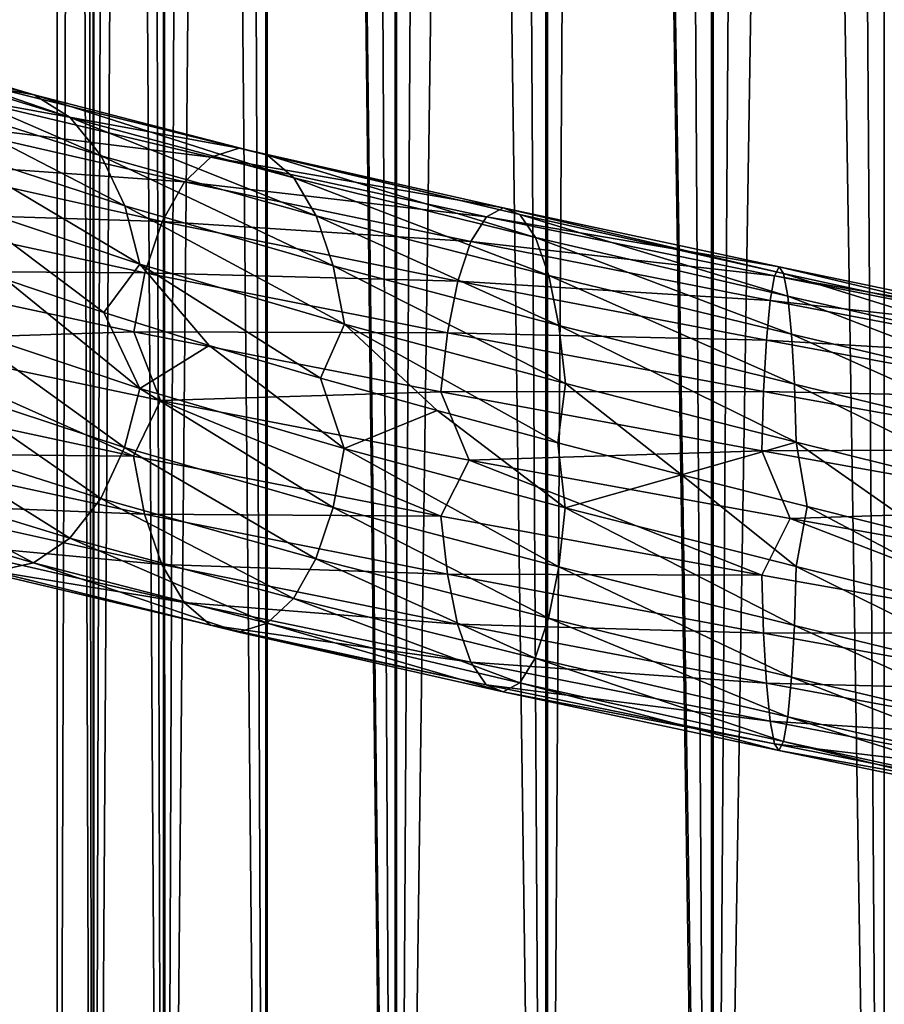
# Model space of a CAD drawing. Header units: metres. Extents: x -109 to 109, y -917 to 389.
# Tile 326 of 656: x -9 to 0, y -686 to -676. Entities that reach past the tile are written whole.
import ezdxf

# ---------------------------------------------------------------- set-up
doc = ezdxf.new("R2010")
doc.units = ezdxf.units.M
doc.layers.add('solid_24503124_XXX_01_SW0001', color=7, linetype='CONTINUOUS')
doc.layers.add('solid_24503124_XXX_01_SW0001_01', color=7, linetype='CONTINUOUS')

msp = doc.modelspace()

# ---------------------------------------------------------------- linework, layer by layer
at = {"layer": 'solid_24503124_XXX_01_SW0001'}
for points in [[(-8.453436, -701, -399.111511), (-8.453425, -437, -399.111481), (-8.453425, -437, -400.888519)], [(-8.453436, -701, -400.888489), (-8.453436, -701, -399.111511), (-8.453425, -437, -400.888519)], [(-8.083981, -701, -402.626648), (-8.453436, -701, -400.888489), (-8.453425, -437, -400.888519)], [(-8.453436, -701, -399.111511), (-8.083981, -701, -397.373352), (-8.453425, -437, -399.111481)], [(-8.083981, -701, -402.626648), (-8.453425, -437, -400.888519), (-8.083978, -437, -402.626648)], [(-8.083981, -701, -397.373352), (-8.083978, -437, -397.373352), (-8.453425, -437, -399.111481)], [(-8.083981, -701, -402.626648), (-8.083978, -437, -402.626648), (-7.361266, -437, -404.249908)], [(-7.361216, -701, -404.25), (-8.083981, -701, -402.626648), (-7.361266, -437, -404.249908)], [(-8.083981, -701, -397.373352), (-7.361216, -701, -395.75), (-8.083978, -437, -397.373352)], [(-7.361216, -701, -395.75), (-7.361266, -437, -395.750092), (-8.083978, -437, -397.373352)], [(-7.361216, -701, -404.25), (-7.361266, -437, -404.249908), (-6.316738, -437, -405.687592)], [(-6.316731, -701, -394.312378), (-6.316738, -437, -394.312408), (-7.361266, -437, -395.750092)], [(-7.361216, -701, -395.75), (-6.316731, -701, -394.312378), (-7.361266, -437, -395.750092)], [(-6.316731, -701, -405.687622), (-7.361216, -701, -404.25), (-6.316738, -437, -405.687592)], [(-4.996175, -701, -406.876648), (-6.316738, -437, -405.687592), (-4.996158, -437, -406.876648)], [(-4.996175, -701, -406.876648), (-6.316731, -701, -405.687622), (-6.316738, -437, -405.687592)], [(-4.996175, -701, -393.123352), (-4.996158, -437, -393.123352), (-6.316738, -437, -394.312408)], [(-6.316731, -701, -394.312378), (-4.996175, -701, -393.123352), (-6.316738, -437, -394.312408)], [(-4.996175, -701, -406.876648), (-4.996158, -437, -406.876648), (-3.457402, -437, -407.765076)], [(-3.457262, -701, -407.765137), (-4.996175, -701, -406.876648), (-3.457402, -437, -407.765076)], [(-4.996175, -701, -393.123352), (-3.457262, -701, -392.234863), (-4.996158, -437, -393.123352)], [(-3.457262, -701, -392.234863), (-3.457402, -437, -392.234924), (-4.996158, -437, -393.123352)], [(-3.457262, -701, -407.765137), (-3.457402, -437, -407.765076), (-1.767193, -437, -408.31427)], [(-1.767249, -701, -391.68576), (-1.767193, -437, -391.68573), (-3.457402, -437, -392.234924)], [(-3.457262, -701, -392.234863), (-1.767249, -701, -391.68576), (-3.457402, -437, -392.234924)], [(-1.767249, -701, -408.31424), (-3.457262, -701, -407.765137), (-1.767193, -437, -408.31427)], [(-1.767249, -701, -408.31424), (0, -437, -408.5), (0, -701, -408.5)], [(-1.767249, -701, -408.31424), (-1.767193, -437, -408.31427), (0, -437, -408.5)], [(-1.767249, -701, -391.68576), (0, -701, -391.5), (-1.767193, -437, -391.68573)], [(-1.767193, -437, -391.68573), (0, -701, -391.5), (0, -437, -391.5)], [(1.767249, -701, -391.68576), (1.767193, -437, -391.68573), (0, -437, -391.5)], [(0, -701, -391.5), (1.767249, -701, -391.68576), (0, -437, -391.5)], [(-8.453425, -589, 0.888516), (-8.454546, -701, -0.877868), (-8.452125, -701, 0.900884)], [(-8.453425, -589, -0.888516), (-8.086726, -701, -2.618177), (-8.454546, -701, -0.877868)], [(-8.453425, -589, 0.888516), (-8.453425, -589, -0.888516), (-8.454546, -701, -0.877868)], [(-8.083978, -589, 2.626658), (-8.453425, -589, 0.888516), (-8.452125, -701, 0.900884)], [(-8.453425, -589, -0.888516), (-8.083978, -589, -2.626658), (-8.086726, -701, -2.618177)], [(-8.083978, -589, 2.626658), (-8.452125, -701, 0.900884), (-8.079568, -701, 2.640186)], [(-8.083978, -589, -2.626658), (-7.364774, -701, -4.243832), (-8.086726, -701, -2.618177)], [(-7.361266, -589, 4.249895), (-8.083978, -589, 2.626658), (-8.079568, -701, 2.640186)], [(-8.083978, -589, -2.626658), (-7.361266, -589, -4.249895), (-7.364774, -701, -4.243832)], [(-7.361266, -589, 4.249895), (-8.079568, -701, 2.640186), (-7.353192, -701, 4.263868)], [(-7.361266, -589, -4.249895), (-6.320303, -701, -5.68364), (-7.364774, -701, -4.243832)], [(-6.316738, -589, 5.687599), (-7.361266, -589, 4.249895), (-7.353192, -701, 4.263868)], [(-7.361266, -589, -4.249895), (-6.316738, -589, -5.687599), (-6.320303, -701, -5.68364)], [(-6.316738, -589, 5.687599), (-7.353192, -701, 4.263868), (-6.304805, -701, 5.700828)], [(-6.316738, -589, -5.687599), (-4.999055, -701, -6.874551), (-6.320303, -701, -5.68364)], [(-6.316738, -589, 5.687599), (-6.304805, -701, 5.700828), (-4.980319, -701, 6.888136)], [(-4.996158, -589, 6.876657), (-6.316738, -589, 5.687599), (-4.980319, -701, 6.888136)], [(-6.316738, -589, -5.687599), (-4.996158, -589, -6.876657), (-4.999055, -701, -6.874551)], [(-4.996158, -589, -6.876657), (-3.458888, -701, -7.764412), (-4.999055, -701, -6.874551)], [(-3.457402, -589, 7.765069), (-4.996158, -589, 6.876657), (-4.980319, -701, 6.888136)], [(-4.996158, -589, -6.876657), (-3.457402, -589, -7.765069), (-3.458888, -701, -7.764412)], [(-3.457402, -589, 7.765069), (-4.980319, -701, 6.888136), (-3.437735, -701, 7.773801)], [(-3.457402, -589, -7.765069), (-1.767249, -701, -8.314255), (-3.458888, -701, -7.764412)], [(-3.457402, -589, 7.765069), (-3.437735, -701, 7.773801), (-1.744606, -701, 8.319036)], [(-1.767193, -589, 8.314267), (-3.457402, -589, 7.765069), (-1.744606, -701, 8.319036)], [(-3.457402, -589, -7.765069), (-1.767193, -589, -8.314267), (-1.767249, -701, -8.314255)], [(-1.767249, -701, -8.314255), (0, -589, -8.5), (0, -701, -8.5)], [(-1.767193, -589, -8.314267), (0, -589, -8.5), (-1.767249, -701, -8.314255)], [(-8.689412, -676.41394, -11.083746), (-9.088761, -676.342712, -11.676752), (-11.304179, -675.717712, -9.890271)], [(-10.807487, -675.790344, -9.376216), (-8.689412, -676.41394, -11.083746), (-11.304179, -675.717712, -9.890271)], [(-8.319139, -676.647522, -10.530993), (-8.689412, -676.41394, -11.083746), (-10.807487, -675.790344, -9.376216)], [(-10.346959, -676.025208, -8.896666), (-8.319139, -676.647522, -10.530993), (-10.807487, -675.790344, -9.376216)], [(-8.004414, -677.037231, -10.057825), (-8.319139, -676.647522, -10.530993), (-10.346959, -676.025208, -8.896666)], [(-9.955518, -676.416016, -8.485719), (-8.004414, -677.037231, -10.057825), (-10.346959, -676.025208, -8.896666)], [(-9.088761, -676.342712, -11.676752), (-6.593505, -676.960388, -13.0484), (-9.488256, -676.432983, -12.267153)], [(-6.303794, -677.03064, -12.39467), (-6.593505, -676.960388, -13.0484), (-9.088761, -676.342712, -11.676752)], [(-8.689412, -676.41394, -11.083746), (-6.303794, -677.03064, -12.39467), (-9.088761, -676.342712, -11.676752)], [(-7.762063, -677.549683, -9.689761), (-8.004414, -677.037231, -10.057825), (-9.955518, -676.416016, -8.485719)], [(-9.654093, -676.92926, -8.165567), (-7.762063, -677.549683, -9.689761), (-9.955518, -676.416016, -8.485719)], [(-9.488256, -676.432983, -12.267153), (-6.883321, -677.051758, -13.699547), (-9.858962, -676.684143, -12.812088)], [(-6.593505, -676.960388, -13.0484), (-6.883321, -677.051758, -13.699547), (-9.488256, -676.432983, -12.267153)], [(-6.035178, -677.263184, -11.785614), (-6.303794, -677.03064, -12.39467), (-8.689412, -676.41394, -11.083746)], [(-8.319139, -676.647522, -10.530993), (-6.035178, -677.263184, -11.785614), (-8.689412, -676.41394, -11.083746)], [(-9.858962, -676.684143, -12.812088), (-7.152253, -677.303894, -14.30085), (-10.174337, -677.088684, -13.272354)], [(-6.883321, -677.051758, -13.699547), (-7.152253, -677.303894, -14.30085), (-9.858962, -676.684143, -12.812088)], [(-5.806858, -677.6521, -11.26459), (-6.035178, -677.263184, -11.785614), (-8.319139, -676.647522, -10.530993)], [(-8.004414, -677.037231, -10.057825), (-5.806858, -677.6521, -11.26459), (-8.319139, -676.647522, -10.530993)], [(-7.606552, -678.144775, -9.448936), (-7.762063, -677.549683, -9.689761), (-9.654093, -676.92926, -8.165567)], [(-9.460676, -677.524902, -7.955486), (-7.606552, -678.144775, -9.448936), (-9.654093, -676.92926, -8.165567)], [(-6.593505, -676.960388, -13.0484), (-3.894739, -677.570129, -13.96228), (-6.883321, -677.051758, -13.699547)], [(-3.723609, -677.639648, -13.26794), (-3.894739, -677.570129, -13.96228), (-6.593505, -676.960388, -13.0484)], [(-6.303794, -677.03064, -12.39467), (-3.723609, -677.639648, -13.26794), (-6.593505, -676.960388, -13.0484)], [(-10.174337, -677.088684, -13.272354), (-7.381044, -677.70929, -14.809072), (-10.417483, -677.612671, -13.623506)], [(-7.152253, -677.303894, -14.30085), (-7.381044, -677.70929, -14.809072), (-10.174337, -677.088684, -13.272354)], [(-5.631042, -678.163879, -10.859675), (-5.806858, -677.6521, -11.26459), (-8.004414, -677.037231, -10.057825)], [(-7.762063, -677.549683, -9.689761), (-5.631042, -678.163879, -10.859675), (-8.004414, -677.037231, -10.057825)], [(-6.883321, -677.051758, -13.699547), (-4.065931, -677.662231, -14.654052), (-7.152253, -677.303894, -14.30085)], [(-3.894739, -677.570129, -13.96228), (-4.065931, -677.662231, -14.654052), (-6.883321, -677.051758, -13.699547)], [(-3.564939, -677.871582, -12.621231), (-3.723609, -677.639648, -13.26794), (-6.303794, -677.03064, -12.39467)], [(-6.035178, -677.263184, -11.785614), (-3.564939, -677.871582, -12.621231), (-6.303794, -677.03064, -12.39467)], [(-7.152253, -677.303894, -14.30085), (-4.224788, -677.914978, -15.293052), (-7.381044, -677.70929, -14.809072)], [(-4.065931, -677.662231, -14.654052), (-4.224788, -677.914978, -15.293052), (-7.152253, -677.303894, -14.30085)], [(-3.430072, -678.259888, -12.068202), (-3.564939, -677.871582, -12.621231), (-6.035178, -677.263184, -11.785614)], [(-5.806858, -677.6521, -11.26459), (-3.430072, -678.259888, -12.068202), (-6.035178, -677.263184, -11.785614)], [(-10.417483, -677.612671, -13.623506), (-7.557436, -678.233948, -15.197195), (-10.573933, -678.21521, -13.844818)], [(-7.381044, -677.70929, -14.809072), (-7.557436, -678.233948, -15.197195), (-10.417483, -677.612671, -13.623506)], [(-9.460676, -677.524902, -7.955486), (-8.978598, -678.303955, -8.257335), (-7.975266, -678.640808, -9.062419)], [(-9.460676, -677.524902, -7.955486), (-7.975266, -678.640808, -9.062419), (-7.606552, -678.144775, -9.448936)], [(-5.518226, -678.758545, -10.595203), (-5.631042, -678.163879, -10.859675), (-7.762063, -677.549683, -9.689761)], [(-7.606552, -678.144775, -9.448936), (-5.518226, -678.758545, -10.595203), (-7.762063, -677.549683, -9.689761)], [(-3.894739, -677.570129, -13.96228), (-1.076047, -678.171387, -14.389806), (-4.065931, -677.662231, -14.654052)], [(-1.028767, -678.24054, -13.676225), (-1.076047, -678.171387, -14.389806), (-3.894739, -677.570129, -13.96228)], [(-3.723609, -677.639648, -13.26794), (-1.028767, -678.24054, -13.676225), (-3.894739, -677.570129, -13.96228)], [(-7.381044, -677.70929, -14.809072), (-4.359933, -678.320984, -15.833344), (-7.557436, -678.233948, -15.197195)], [(-4.224788, -677.914978, -15.293052), (-4.359933, -678.320984, -15.833344), (-7.381044, -677.70929, -14.809072)], [(-3.326219, -678.77124, -11.638642), (-3.430072, -678.259888, -12.068202), (-5.806858, -677.6521, -11.26459)], [(-5.631042, -678.163879, -10.859675), (-3.326219, -678.77124, -11.638642), (-5.806858, -677.6521, -11.26459)], [(-4.065931, -677.662231, -14.654052), (-1.123345, -678.263794, -15.100823), (-4.224788, -677.914978, -15.293052)], [(-1.076047, -678.171387, -14.389806), (-1.123345, -678.263794, -15.100823), (-4.065931, -677.662231, -14.654052)], [(-0.984929, -678.472168, -13.011676), (-1.028767, -678.24054, -13.676225), (-3.723609, -677.639648, -13.26794)], [(-3.564939, -677.871582, -12.621231), (-0.984929, -678.472168, -13.011676), (-3.723609, -677.639648, -13.26794)], [(-4.224788, -677.914978, -15.293052), (-1.167234, -678.516907, -15.757685), (-4.359933, -678.320984, -15.833344)], [(-1.123345, -678.263794, -15.100823), (-1.167234, -678.516907, -15.757685), (-4.224788, -677.914978, -15.293052)], [(-0.947668, -678.860229, -12.443485), (-0.984929, -678.472168, -13.011676), (-3.564939, -677.871582, -12.621231)], [(-3.430072, -678.259888, -12.068202), (-0.947668, -678.860229, -12.443485), (-3.564939, -677.871582, -12.621231)], [(-10.573933, -678.21521, -13.844818), (-7.670933, -678.836914, -15.442296), (-10.325134, -678.923218, -14.115538)], [(-7.557436, -678.233948, -15.197195), (-7.670933, -678.836914, -15.442296), (-10.573933, -678.21521, -13.844818)], [(-7.606552, -678.144775, -9.448936), (-7.975266, -678.640808, -9.062419), (-6.899432, -678.976013, -9.768352)], [(-7.606552, -678.144775, -9.448936), (-6.899432, -678.976013, -9.768352), (-5.76055, -679.309265, -10.36812)], [(-7.606552, -678.144775, -9.448936), (-5.76055, -679.309265, -10.36812), (-5.518226, -678.758545, -10.595203)], [(-3.259579, -679.365662, -11.358356), (-3.326219, -678.77124, -11.638642), (-5.631042, -678.163879, -10.859675)], [(-5.518226, -678.758545, -10.595203), (-3.259579, -679.365662, -11.358356), (-5.631042, -678.163879, -10.859675)], [(-1.076047, -678.171387, -14.389806), (1.77596, -678.763916, -14.318036), (-1.123345, -678.263794, -15.100823)], [(1.697926, -678.83313, -13.607154), (1.77596, -678.763916, -14.318036), (-1.076047, -678.171387, -14.389806)], [(-1.028767, -678.24054, -13.676225), (1.697926, -678.83313, -13.607154), (-1.076047, -678.171387, -14.389806)], [(-9.462015, -678.795166, -7.934696), (-7.607629, -679.415039, -9.428358), (-8.978598, -678.303955, -8.257335)], [(-7.607629, -679.415039, -9.428358), (-7.975266, -678.640808, -9.062419), (-8.978598, -678.303955, -8.257335)], [(-7.557436, -678.233948, -15.197195), (-4.464127, -678.846008, -16.246193), (-7.670933, -678.836914, -15.442296)], [(-4.359933, -678.320984, -15.833344), (-4.464127, -678.846008, -16.246193), (-7.557436, -678.233948, -15.197195)], [(-4.359933, -678.320984, -15.833344), (-1.204572, -678.923096, -16.313171), (-4.464127, -678.846008, -16.246193)], [(-1.167234, -678.516907, -15.757685), (-1.204572, -678.923096, -16.313171), (-4.359933, -678.320984, -15.833344)], [(-0.918975, -679.371338, -12.002249), (-0.947668, -678.860229, -12.443485), (-3.430072, -678.259888, -12.068202)], [(-3.326219, -678.77124, -11.638642), (-0.918975, -679.371338, -12.002249), (-3.430072, -678.259888, -12.068202)], [(-1.123345, -678.263794, -15.100823), (1.854021, -678.856262, -15.026356), (-1.167234, -678.516907, -15.757685)], [(1.77596, -678.763916, -14.318036), (1.854021, -678.856262, -15.026356), (-1.123345, -678.263794, -15.100823)], [(1.625574, -679.064819, -12.945107), (1.697926, -678.83313, -13.607154), (-1.028767, -678.24054, -13.676225)], [(-0.984929, -678.472168, -13.011676), (1.625574, -679.064819, -12.945107), (-1.028767, -678.24054, -13.676225)], [(-1.167234, -678.516907, -15.757685), (1.926458, -679.109314, -15.680712), (-1.204572, -678.923096, -16.313171)], [(1.854021, -678.856262, -15.026356), (1.926458, -679.109314, -15.680712), (-1.167234, -678.516907, -15.757685)], [(1.564076, -679.452881, -12.379042), (1.625574, -679.064819, -12.945107), (-0.984929, -678.472168, -13.011676)], [(-0.947668, -678.860229, -12.443485), (1.564076, -679.452881, -12.379042), (-0.984929, -678.472168, -13.011676)], [(-7.607629, -679.415039, -9.428358), (-6.899432, -678.976013, -9.768352), (-7.975266, -678.640808, -9.062419)], [(-9.6566, -679.397217, -8.125078), (-7.764079, -680.017578, -9.64967), (-9.462015, -678.795166, -7.934696)], [(-7.764079, -680.017578, -9.64967), (-7.607629, -679.415039, -9.428358), (-9.462015, -678.795166, -7.934696)], [(-5.518226, -678.758545, -10.595203), (-5.76055, -679.309265, -10.36812), (-4.568909, -679.640625, -10.856222)], [(-5.518226, -678.758545, -10.595203), (-4.568909, -679.640625, -10.856222), (-3.33575, -679.96991, -11.22874)], [(-5.518226, -678.758545, -10.595203), (-3.33575, -679.96991, -11.22874), (-3.259579, -679.365662, -11.358356)], [(-0.900564, -679.965637, -11.71447), (-0.918975, -679.371338, -12.002249), (-3.326219, -678.77124, -11.638642)], [(-3.259579, -679.365662, -11.358356), (-0.900564, -679.965637, -11.71447), (-3.326219, -678.77124, -11.638642)], [(-10.325134, -678.923218, -14.115538), (-7.671714, -680.107178, -15.421883), (-10.575009, -679.485535, -13.824241)], [(-7.670933, -678.836914, -15.442296), (-7.397508, -679.539795, -15.656157), (-10.325134, -678.923218, -14.115538)], [(-10.325134, -678.923218, -14.115538), (-7.397508, -679.539795, -15.656157), (-7.671714, -680.107178, -15.421883)], [(-7.670933, -678.836914, -15.442296), (-4.531169, -679.44928, -16.507204), (-7.397508, -679.539795, -15.656157)], [(-4.464127, -678.846008, -16.246193), (-4.531169, -679.44928, -16.507204), (-7.670933, -678.836914, -15.442296)], [(-4.464127, -678.846008, -16.246193), (-1.233359, -679.448364, -16.737734), (-4.531169, -679.44928, -16.507204)], [(-1.204572, -678.923096, -16.313171), (-1.233359, -679.448364, -16.737734), (-4.464127, -678.846008, -16.246193)], [(-1.204572, -678.923096, -16.313171), (1.988083, -679.515503, -16.234068), (-1.233359, -679.448364, -16.737734)], [(1.926458, -679.109314, -15.680712), (1.988083, -679.515503, -16.234068), (-1.204572, -678.923096, -16.313171)], [(1.51672, -679.96405, -11.939443), (1.564076, -679.452881, -12.379042), (-0.947668, -678.860229, -12.443485)], [(-0.918975, -679.371338, -12.002249), (1.51672, -679.96405, -11.939443), (-0.947668, -678.860229, -12.443485)], [(-7.607629, -679.415039, -9.428358), (-5.519007, -680.028809, -10.574789), (-6.899432, -678.976013, -9.768352)], [(-5.519007, -680.028809, -10.574789), (-5.76055, -679.309265, -10.36812), (-6.899432, -678.976013, -9.768352)], [(-5.519007, -680.028809, -10.574789), (-4.568909, -679.640625, -10.856222), (-5.76055, -679.309265, -10.36812)], [(-9.959014, -679.920349, -8.42816), (-8.007224, -680.541565, -10.000821), (-9.6566, -679.397217, -8.125078)], [(-8.007224, -680.541565, -10.000821), (-7.764079, -680.017578, -9.64967), (-9.6566, -679.397217, -8.125078)], [(-7.764079, -680.017578, -9.64967), (-5.632505, -680.631775, -10.819891), (-7.607629, -679.415039, -9.428358)], [(-5.632505, -680.631775, -10.819891), (-5.519007, -680.028809, -10.574789), (-7.607629, -679.415039, -9.428358)], [(-3.259579, -679.365662, -11.358356), (-3.33575, -679.96991, -11.22874), (-2.072251, -680.297119, -11.481878)], [(-3.259579, -679.365662, -11.358356), (-2.072251, -680.297119, -11.481878), (-0.900564, -679.965637, -11.71447)], [(1.486333, -680.55835, -11.652716), (1.51672, -679.96405, -11.939443), (-0.918975, -679.371338, -12.002249)], [(-0.900564, -679.965637, -11.71447), (1.486333, -680.55835, -11.652716), (-0.918975, -679.371338, -12.002249)], [(-10.575009, -679.485535, -13.824241), (-7.671714, -680.107178, -15.421883), (-10.419499, -680.080627, -13.583415)], [(-4.531169, -679.44928, -16.507204), (-4.242941, -680.147461, -16.66531), (-7.397508, -679.539795, -15.656157)], [(-1.233359, -679.448364, -16.737734), (-1.251882, -680.051758, -17.006283), (-4.531169, -679.44928, -16.507204)], [(-4.531169, -679.44928, -16.507204), (-1.251882, -680.051758, -17.006283), (-4.242941, -680.147461, -16.66531)], [(-1.233359, -679.448364, -16.737734), (2.035594, -680.040771, -16.656988), (-1.251882, -680.051758, -17.006283)], [(1.988083, -679.515503, -16.234068), (2.035594, -680.040771, -16.656988), (-1.233359, -679.448364, -16.737734)], [(-7.397508, -679.539795, -15.656157), (-4.53163, -680.719543, -16.4869), (-7.671714, -680.107178, -15.421883)], [(-7.397508, -679.539795, -15.656157), (-4.242941, -680.147461, -16.66531), (-4.53163, -680.719543, -16.4869)], [(-5.519007, -680.028809, -10.574789), (-3.260041, -680.635925, -11.338052), (-4.568909, -679.640625, -10.856222)], [(-3.260041, -680.635925, -11.338052), (-3.33575, -679.96991, -11.22874), (-4.568909, -679.640625, -10.856222)], [(-10.351263, -680.323792, -8.826077), (-8.322599, -680.946106, -10.461088), (-9.959014, -679.920349, -8.42816)], [(-8.322599, -680.946106, -10.461088), (-8.007224, -680.541565, -10.000821), (-9.959014, -679.920349, -8.42816)], [(-8.007224, -680.541565, -10.000821), (-5.808897, -681.156433, -11.208014), (-7.764079, -680.017578, -9.64967)], [(-5.808897, -681.156433, -11.208014), (-5.632505, -680.631775, -10.819891), (-7.764079, -680.017578, -9.64967)], [(-5.632505, -680.631775, -10.819891), (-3.327083, -681.239197, -11.599063), (-5.519007, -680.028809, -10.574789)], [(-3.327083, -681.239197, -11.599063), (-3.260041, -680.635925, -11.338052), (-5.519007, -680.028809, -10.574789)], [(-3.260041, -680.635925, -11.338052), (-2.072251, -680.297119, -11.481878), (-3.33575, -679.96991, -11.22874)], [(-0.900564, -679.965637, -11.71447), (-2.072251, -680.297119, -11.481878), (-0.789729, -680.622253, -11.612811)], [(-10.419499, -680.080627, -13.583415), (-7.558898, -680.701843, -15.157411), (-10.177148, -680.593018, -13.21535)], [(-7.671714, -680.107178, -15.421883), (-7.558898, -680.701843, -15.157411), (-10.419499, -680.080627, -13.583415)], [(-7.671714, -680.107178, -15.421883), (-4.53163, -680.719543, -16.4869), (-7.558898, -680.701843, -15.157411)], [(-1.251882, -680.051758, -17.006283), (-0.961248, -680.744934, -17.110147), (-4.242941, -680.147461, -16.66531)], [(2.035594, -680.040771, -16.656988), (2.066165, -680.644104, -16.924479), (-1.251882, -680.051758, -17.006283)], [(-1.251882, -680.051758, -17.006283), (2.066165, -680.644104, -16.924479), (-0.961248, -680.744934, -17.110147)], [(-4.242941, -680.147461, -16.66531), (-1.252009, -681.322021, -16.986031), (-4.53163, -680.719543, -16.4869)], [(-4.242941, -680.147461, -16.66531), (-0.961248, -680.744934, -17.110147), (-1.252009, -681.322021, -16.986031)], [(-10.81233, -680.573669, -9.297723), (-8.693306, -681.197266, -11.006022), (-10.351263, -680.323792, -8.826077)], [(-8.693306, -681.197266, -11.006022), (-8.322599, -680.946106, -10.461088), (-10.351263, -680.323792, -8.826077)], [(-3.260041, -680.635925, -11.338052), (-0.900691, -681.235901, -11.694218), (-2.072251, -680.297119, -11.481878)], [(-0.900691, -681.235901, -11.694218), (-0.789729, -680.622253, -11.612811), (-2.072251, -680.297119, -11.481878)], [(-9.0928, -681.287598, -11.596423), (-8.693306, -681.197266, -11.006022), (-10.81233, -680.573669, -9.297723)], [(-10.177148, -680.593018, -13.21535), (-7.383083, -681.213623, -14.752496), (-9.862422, -680.982727, -12.742183)], [(-7.558898, -680.701843, -15.157411), (-7.383083, -681.213623, -14.752496), (-10.177148, -680.593018, -13.21535)], [(-8.322599, -680.946106, -10.461088), (-6.037688, -681.561829, -11.716235), (-8.007224, -680.541565, -10.000821)], [(-6.037688, -681.561829, -11.716235), (-5.808897, -681.156433, -11.208014), (-8.007224, -680.541565, -10.000821)], [(-5.808897, -681.156433, -11.208014), (-3.431276, -681.764221, -12.011911), (-5.632505, -680.631775, -10.819891)], [(-3.431276, -681.764221, -12.011911), (-3.327083, -681.239197, -11.599063), (-5.632505, -680.631775, -10.819891)], [(-0.900691, -681.235901, -11.694218), (1.486544, -681.828613, -11.632456), (-0.789729, -680.622253, -11.612811)], [(1.486544, -681.828613, -11.632456), (0.499974, -680.945129, -11.621043), (-0.789729, -680.622253, -11.612811)], [(-7.558898, -680.701843, -15.157411), (-4.46499, -681.313965, -16.206614), (-7.383083, -681.213623, -14.752496)], [(-4.53163, -680.719543, -16.4869), (-4.46499, -681.313965, -16.206614), (-7.558898, -680.701843, -15.157411)], [(-4.53163, -680.719543, -16.4869), (-1.252009, -681.322021, -16.986031), (-4.46499, -681.313965, -16.206614)], [(-3.327083, -681.239197, -11.599063), (-0.919214, -681.839294, -11.962767), (-3.260041, -680.635925, -11.338052)], [(-0.919214, -681.839294, -11.962767), (-0.900691, -681.235901, -11.694218), (-3.260041, -680.635925, -11.338052)], [(2.066165, -680.644104, -16.924479), (2.348738, -681.332153, -16.978895), (-0.961248, -680.744934, -17.110147)], [(-0.961248, -680.744934, -17.110147), (2.066375, -681.914368, -16.904221), (-1.252009, -681.322021, -16.986031)], [(-9.862422, -680.982727, -12.742183), (-7.154763, -681.602478, -14.231472), (-9.492149, -681.216309, -12.18943)], [(-7.383083, -681.213623, -14.752496), (-7.154763, -681.602478, -14.231472), (-9.862422, -680.982727, -12.742183)], [(-8.693306, -681.197266, -11.006022), (-6.30662, -681.813965, -12.317539), (-8.322599, -680.946106, -10.461088)], [(-6.30662, -681.813965, -12.317539), (-6.037688, -681.561829, -11.716235), (-8.322599, -680.946106, -10.461088)], [(-9.492149, -681.216309, -12.18943), (-6.886146, -681.835083, -13.622416), (-9.0928, -681.287598, -11.596423)], [(-7.154763, -681.602478, -14.231472), (-6.886146, -681.835083, -13.622416), (-9.492149, -681.216309, -12.18943)], [(-9.0928, -681.287598, -11.596423), (-6.596435, -681.905273, -12.968685), (-8.693306, -681.197266, -11.006022)], [(-6.596435, -681.905273, -12.968685), (-6.30662, -681.813965, -12.317539), (-8.693306, -681.197266, -11.006022)], [(-7.383083, -681.213623, -14.752496), (-4.361137, -681.825317, -15.777054), (-7.154763, -681.602478, -14.231472)], [(-4.46499, -681.313965, -16.206614), (-4.361137, -681.825317, -15.777054), (-7.383083, -681.213623, -14.752496)], [(-6.037688, -681.561829, -11.716235), (-3.566422, -682.170166, -12.552204), (-5.808897, -681.156433, -11.208014)], [(-3.566422, -682.170166, -12.552204), (-3.431276, -681.764221, -12.011911), (-5.808897, -681.156433, -11.208014)], [(-0.919214, -681.839294, -11.962767), (1.517114, -682.432007, -11.899947), (-0.900691, -681.235901, -11.694218)], [(1.517114, -682.432007, -11.899947), (1.486544, -681.828613, -11.632456), (-0.900691, -681.235901, -11.694218)], [(-6.886146, -681.835083, -13.622416), (-6.596435, -681.905273, -12.968685), (-9.0928, -681.287598, -11.596423)], [(-4.46499, -681.313965, -16.206614), (-1.233598, -681.916321, -16.698252), (-4.361137, -681.825317, -15.777054)], [(-1.252009, -681.322021, -16.986031), (-1.233598, -681.916321, -16.698252), (-4.46499, -681.313965, -16.206614)], [(-3.431276, -681.764221, -12.011911), (-0.948001, -682.364563, -12.38733), (-3.327083, -681.239197, -11.599063)], [(-0.948001, -682.364563, -12.38733), (-0.919214, -681.839294, -11.962767), (-3.327083, -681.239197, -11.599063)], [(-1.252009, -681.322021, -16.986031), (2.066375, -681.914368, -16.904221), (-1.233598, -681.916321, -16.698252)], [(-7.154763, -681.602478, -14.231472), (-4.22627, -682.213623, -15.224026), (-6.886146, -681.835083, -13.622416)], [(-4.361137, -681.825317, -15.777054), (-4.22627, -682.213623, -15.224026), (-7.154763, -681.602478, -14.231472)], [(-6.30662, -681.813965, -12.317539), (-3.725278, -682.422974, -13.191205), (-6.037688, -681.561829, -11.716235)], [(-3.725278, -682.422974, -13.191205), (-3.566422, -682.170166, -12.552204), (-6.037688, -681.561829, -11.716235)], [(-6.886146, -681.835083, -13.622416), (-4.0676, -682.445557, -14.577316), (-6.596435, -681.905273, -12.968685)], [(-4.22627, -682.213623, -15.224026), (-4.0676, -682.445557, -14.577316), (-6.886146, -681.835083, -13.622416)], [(-6.596435, -681.905273, -12.968685), (-3.89647, -682.515015, -13.882976), (-6.30662, -681.813965, -12.317539)], [(-3.89647, -682.515015, -13.882976), (-3.725278, -682.422974, -13.191205), (-6.30662, -681.813965, -12.317539)], [(-4.361137, -681.825317, -15.777054), (-1.204905, -682.427429, -16.257015), (-4.22627, -682.213623, -15.224026)], [(-1.233598, -681.916321, -16.698252), (-1.204905, -682.427429, -16.257015), (-4.361137, -681.825317, -15.777054)], [(-3.566422, -682.170166, -12.552204), (-0.985339, -682.770813, -12.942816), (-3.431276, -681.764221, -12.011911)], [(-0.985339, -682.770813, -12.942816), (-0.948001, -682.364563, -12.38733), (-3.431276, -681.764221, -12.011911)], [(-0.948001, -682.364563, -12.38733), (1.564625, -682.957214, -12.322867), (-0.919214, -681.839294, -11.962767)], [(1.564625, -682.957214, -12.322867), (1.517114, -682.432007, -11.899947), (-0.919214, -681.839294, -11.962767)], [(-4.0676, -682.445557, -14.577316), (-3.89647, -682.515015, -13.882976), (-6.596435, -681.905273, -12.968685)], [(2.066375, -681.914368, -16.904221), (2.035988, -682.508667, -16.617493), (-1.233598, -681.916321, -16.698252)], [(-1.233598, -681.916321, -16.698252), (2.035988, -682.508667, -16.617493), (-1.204905, -682.427429, -16.257015)], [(-4.22627, -682.213623, -15.224026), (-1.167644, -682.815491, -15.688825), (-4.0676, -682.445557, -14.577316)], [(-1.204905, -682.427429, -16.257015), (-1.167644, -682.815491, -15.688825), (-4.22627, -682.213623, -15.224026)], [(-3.725278, -682.422974, -13.191205), (-1.029228, -683.023865, -13.599677), (-3.566422, -682.170166, -12.552204)], [(-1.029228, -683.023865, -13.599677), (-0.985339, -682.770813, -12.942816), (-3.566422, -682.170166, -12.552204)], [(-4.0676, -682.445557, -14.577316), (-1.123806, -683.047119, -15.024277), (-3.89647, -682.515015, -13.882976)], [(-1.167644, -682.815491, -15.688825), (-1.123806, -683.047119, -15.024277), (-4.0676, -682.445557, -14.577316)], [(-3.89647, -682.515015, -13.882976), (-1.076526, -683.116272, -14.310696), (-3.725278, -682.422974, -13.191205)], [(-1.076526, -683.116272, -14.310696), (-1.029228, -683.023865, -13.599677), (-3.725278, -682.422974, -13.191205)], [(-1.204905, -682.427429, -16.257015), (1.988632, -683.019836, -16.177893), (-1.167644, -682.815491, -15.688825)], [(2.035988, -682.508667, -16.617493), (1.988632, -683.019836, -16.177893), (-1.204905, -682.427429, -16.257015)], [(-0.985339, -682.770813, -12.942816), (1.62625, -683.363403, -12.876224), (-0.948001, -682.364563, -12.38733)], [(1.62625, -683.363403, -12.876224), (1.564625, -682.957214, -12.322867), (-0.948001, -682.364563, -12.38733)], [(-1.123806, -683.047119, -15.024277), (-1.076526, -683.116272, -14.310696), (-3.89647, -682.515015, -13.882976)], [(-1.167644, -682.815491, -15.688825), (1.927134, -683.407959, -15.611828), (-1.123806, -683.047119, -15.024277)], [(1.988632, -683.019836, -16.177893), (1.927134, -683.407959, -15.611828), (-1.167644, -682.815491, -15.688825)], [(-1.029228, -683.023865, -13.599677), (1.698687, -683.616455, -13.53058), (-0.985339, -682.770813, -12.942816)], [(1.698687, -683.616455, -13.53058), (1.62625, -683.363403, -12.876224), (-0.985339, -682.770813, -12.942816)], [(-1.123806, -683.047119, -15.024277), (1.854782, -683.639587, -14.949781), (-1.076526, -683.116272, -14.310696)], [(1.927134, -683.407959, -15.611828), (1.854782, -683.639587, -14.949781), (-1.123806, -683.047119, -15.024277)], [(-1.076526, -683.116272, -14.310696), (1.776749, -683.708801, -14.238899), (-1.029228, -683.023865, -13.599677)], [(1.776749, -683.708801, -14.238899), (1.698687, -683.616455, -13.53058), (-1.029228, -683.023865, -13.599677)], [(1.854782, -683.639587, -14.949781), (1.776749, -683.708801, -14.238899), (-1.076526, -683.116272, -14.310696)]]:
    msp.add_3dface(points, dxfattribs=at)
at = {"layer": 'solid_24503124_XXX_01_SW0001_01'}
for points in [[(0, -701, -408.5), (0, -437, -408.5), (1.767193, -437, -408.31427)], [(1.767249, -701, -408.31424), (0, -701, -408.5), (1.767193, -437, -408.31427)], [(-1.767193, -589, 8.314267), (0, -701, 8.5), (0, -589, 8.5)], [(-1.767193, -589, 8.314267), (-1.744606, -701, 8.319036), (0, -701, 8.5)], [(-0.900564, -679.965637, -11.71447), (-0.789729, -680.622253, -11.612811), (0.499974, -680.945129, -11.621043)], [(-0.900564, -679.965637, -11.71447), (0.499974, -680.945129, -11.621043), (1.486333, -680.55835, -11.652716)], [(-0.961248, -680.744934, -17.110147), (2.348738, -681.332153, -16.978895), (2.066375, -681.914368, -16.904221)]]:
    msp.add_3dface(points, dxfattribs=at)

doc.saveas('drawing.dxf')
